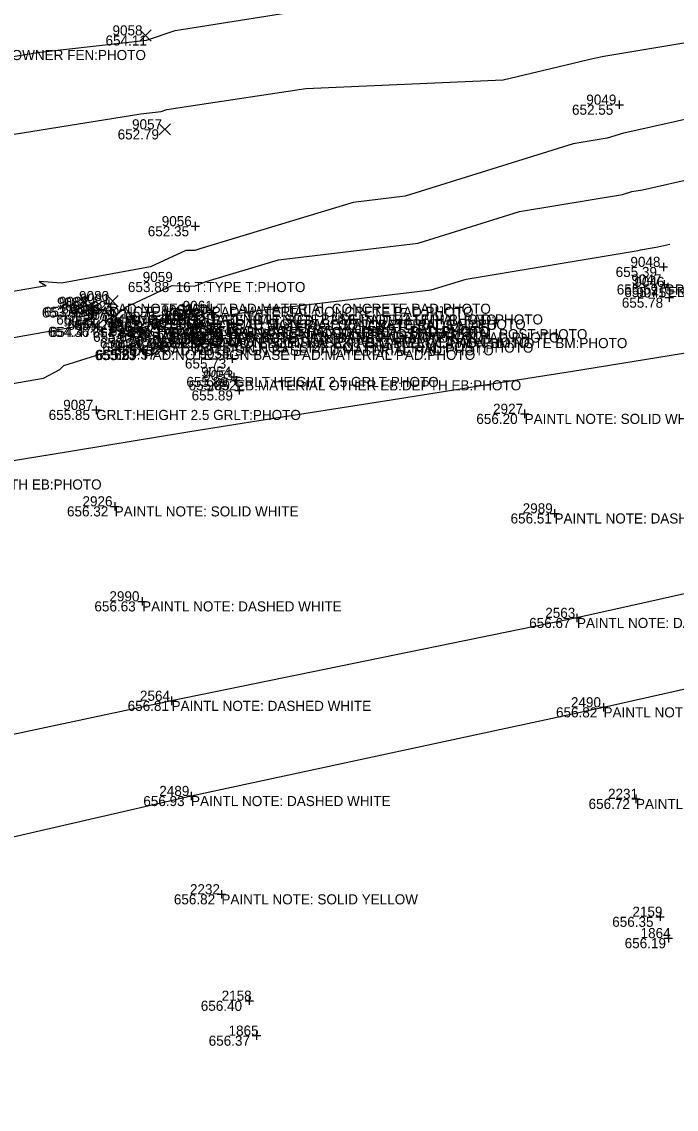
# Model space of a CAD drawing. Extents: x 2129350 to 2137777, y 657588 to 659885.
# Drawn here: x 2135850.3 to 2135928, y 659446.5 to 659575.7 of the extents above; entities that cross this region are included whole.
import ezdxf

# ---------------------------------------------------------------- set-up
doc = ezdxf.new("R2010")
doc.units = 0
for name, color, linetype in [('DT_X_Contour_Major', 7, 'Continuous'), ('DT_X_Contour_Minor', 7, 'Continuous'), ('PV_X_COP', 7, 'Continuous'), ('RD_X_Cells', 7, 'Continuous'), ('SV_X_Random_Point', 7, 'Continuous'), ('SV_X_Shot_Marker', 7, 'Continuous'), ('SV_X_Text_Comment', 7, 'Continuous'), ('SV_X_Text_Elevation', 7, 'Continuous'), ('SV_X_Text_Name', 7, 'Continuous')]:
    doc.layers.add(name, color=color, linetype=linetype)

msp = doc.modelspace()

# ---------------------------------------------------------------- linework, layer by layer
at = {"layer": 'DT_X_Contour_Major'}
for points in [[(2135848.96, 659532.65), (2135852.85, 659533.34), (2135854.76, 659534.37), (2135855.25, 659534.85), (2135863.22, 659537.35), (2135863.76, 659537.56), (2135864.01, 659537.33), (2135863.22, 659539.45), (2135864.33, 659539.22), (2135864.82, 659539.38), (2135866.16, 659539.93), (2135866.33, 659540.07), (2135866.49, 659540.15), (2135867.08, 659540.14), (2135870.76, 659540.7), (2135871.18, 659540.83), (2135872.85, 659541.26), (2135872.94, 659540.96), (2135873.19, 659540.56), (2135877.38, 659541.24), (2135898.9, 659543.81), (2135903.08, 659545.11), (2135923.5, 659548.5), (2135923.8, 659548.59), (2135925.86, 659548.93), (2135927.29, 659549.26)], [(2135873.42, 659538.52), (2135873.44, 659538.52), (2135873.45, 659538.5), (2135873.44, 659538.49), (2135873.42, 659538.52)]]:
    msp.add_lwpolyline(points, dxfattribs=at)
at = {"layer": 'DT_X_Contour_Minor'}
for points in [[(2135740.23, 659554.74), (2135752.63, 659556.79), (2135754.98, 659557.23), (2135767.96, 659558.84), (2135775.93, 659560.34), (2135800.46, 659563.99), (2135805.37, 659564.79), (2135817.17, 659566.56), (2135817.24, 659566.58), (2135819.34, 659566.79), (2135835.39, 659569.35), (2135852.41, 659572.08), (2135865.07, 659573.5), (2135868.47, 659574.64), (2135883.25, 659576.99), (2135908.34, 659580.76), (2135916.23, 659582.84), (2135921.51, 659582.97), (2135952.9, 659588.75)], [(2135745.38, 659543.89), (2135809.6, 659556.05), (2135814.38, 659556.76), (2135817.12, 659557.21), (2135818.06, 659557.31), (2135821.19, 659557.81), (2135864.39, 659564.75), (2135866.84, 659565.03), (2135867.5, 659565.25), (2135870.36, 659565.71), (2135884.01, 659567.75), (2135907.45, 659568.78), (2135918.27, 659571.34), (2135919.43, 659571.61), (2135932.75, 659573.82)], [(2135942.88, 659567.17), (2135922.17, 659562.51), (2135921.77, 659562.44), (2135919.84, 659561.84), (2135915.77, 659561.16), (2135895.82, 659554.96), (2135889.63, 659554.22), (2135871.4, 659548.7), (2135870.84, 659548.49), (2135869.74, 659548.5), (2135865.54, 659546.55), (2135854.98, 659544.61), (2135852.32, 659544.81), (2135853.14, 659544.31), (2135847.38, 659543.3)], [(2135848.17, 659537.97), (2135856.89, 659539.51), (2135858.75, 659540.51), (2135858.71, 659541.17), (2135858.71, 659541.29), (2135860.34, 659541.62), (2135860.77, 659541.79), (2135861.21, 659541.39), (2135861.49, 659540.91), (2135862.18, 659541.4), (2135862.62, 659541.77), (2135868.12, 659544.33), (2135870.8, 659544.28), (2135872.17, 659544.8), (2135880.77, 659547.4), (2135897.36, 659549.39), (2135909.42, 659553.13), (2135921.67, 659555.17), (2135922.78, 659555.52), (2135924.02, 659555.72), (2135935.92, 659558.4)], [(2135745.75, 659504.48), (2135757.03, 659506.6), (2135772.99, 659509.89), (2135776.86, 659510.64), (2135780.39, 659511.41), (2135793.11, 659513.97), (2135804.11, 659516.05), (2135807.64, 659516.75), (2135809.38, 659517.04), (2135824.87, 659519.56), (2135827.15, 659519.92), (2135847.52, 659523.28), (2135853.12, 659524.17), (2135853.14, 659524.17), (2135870.22, 659526.98), (2135879.2, 659528.4), (2135879.97, 659528.53), (2135893.39, 659530.64), (2135905.85, 659532.62), (2135915.72, 659534.17), (2135931.6, 659536.74)]]:
    msp.add_lwpolyline(points, dxfattribs=at)
at = {"layer": 'PV_X_COP'}
for points in [[(2136359.31, 659593.78), (2136309.46, 659585.92), (2136260.53, 659576.04), (2136210.8, 659566.61), (2136161.75, 659556.71), (2136112.4, 659546.93), (2136063.85, 659536.42), (2136014.78, 659526.2), (2135964.81, 659515.67), (2135916.24, 659504.84), (2135868.06, 659494.99), (2135818.67, 659484.5), (2135769.77, 659472.6), (2135720.59, 659462.09), (2135672.33, 659449.82), (2135623.94, 659437.59), (2135576.14, 659425.09), (2135527.35, 659412.34), (2135478.99, 659399.05)], [(2135482.21, 659388.12), (2135530.34, 659401.09), (2135578.79, 659413.34), (2135627.11, 659426.23), (2135675.26, 659438.52), (2135724.21, 659450.12), (2135773.35, 659461.44), (2135822.03, 659472.55), (2135870.37, 659483.68), (2135919.4, 659494.22), (2135968.26, 659505.22), (2136017.63, 659514.84), (2136066.84, 659525.26), (2136115.91, 659535.55), (2136164.93, 659545.45), (2136213.86, 659555.95), (2136262.67, 659564.74), (2136312.74, 659573.59)]]:
    msp.add_lwpolyline(points, dxfattribs=at)
at = {"layer": 'RD_X_Cells'}
for points in [[(2135870.8, 659538.16), (2135872.23, 659537.69), (2135873.35, 659538.68), (2135873.05, 659540.15), (2135871.62, 659540.63), (2135870.5, 659539.63), (2135870.8, 659538.16)], [(2135864.38, 659536.57), (2135865.8, 659536.09), (2135866.93, 659537.09), (2135866.63, 659538.56), (2135865.2, 659539.03), (2135864.08, 659538.04), (2135864.38, 659536.57)]]:
    msp.add_lwpolyline(points, dxfattribs=at)
at = {"layer": 'SV_X_Random_Point'}
for p, q in [((2135864.29, 659573.39), (2135865.62, 659574.72)), ((2135864.29, 659574.72), (2135865.62, 659573.39)), ((2135866.59, 659562.23), (2135867.92, 659563.57)), ((2135866.59, 659563.57), (2135867.92, 659562.23)), ((2135857.67, 659541.06), (2135859.01, 659542.4)), ((2135857.67, 659542.4), (2135859.01, 659541.06)), ((2135860.4, 659541.82), (2135861.73, 659543.15)), ((2135860.4, 659543.15), (2135861.73, 659541.82)), ((2135860.99, 659539.6), (2135862.33, 659540.94)), ((2135860.99, 659540.94), (2135862.33, 659539.6)), ((2135870.11, 659540.14), (2135871.44, 659541.47)), ((2135870.11, 659541.47), (2135871.44, 659540.14)), ((2135872.2, 659540.65), (2135873.53, 659541.98)), ((2135872.2, 659541.98), (2135873.53, 659540.65)), ((2135858.45, 659538.76), (2135859.78, 659540.1)), ((2135858.45, 659540.1), (2135859.78, 659538.76)), ((2135863.65, 659538.67), (2135864.98, 659540)), ((2135863.65, 659540), (2135864.98, 659538.67)), ((2135865.78, 659539.36), (2135867.11, 659540.69)), ((2135865.78, 659540.69), (2135867.11, 659539.36)), ((2135870.39, 659537.4), (2135871.72, 659538.74)), ((2135870.39, 659538.74), (2135871.72, 659537.4)), ((2135872.77, 659537.85), (2135874.11, 659539.19)), ((2135872.77, 659539.19), (2135874.11, 659537.85)), ((2135863.89, 659536), (2135865.22, 659537.33)), ((2135863.89, 659537.33), (2135865.22, 659536)), ((2135866.22, 659536.07), (2135867.56, 659537.4)), ((2135866.22, 659537.4), (2135867.56, 659536.07))]:
    msp.add_line(p, q, dxfattribs=at)
at = {"layer": 'SV_X_Shot_Marker'}
for p, q in [((2135920.77, 659565.83), (2135921.77, 659565.83)), ((2135921.27, 659566.33), (2135921.27, 659565.33)), ((2135921.27, 659565.83), (2135921.27, 659565.83)), ((2135870.37, 659551.39), (2135871.37, 659551.39)), ((2135870.87, 659551.89), (2135870.87, 659550.89)), ((2135870.87, 659551.39), (2135870.87, 659551.39)), ((2135926.01, 659546.55), (2135927.01, 659546.55)), ((2135926.51, 659547.05), (2135926.51, 659546.05)), ((2135926.51, 659546.55), (2135926.51, 659546.55)), ((2135926.62, 659544.97), (2135926.62, 659543.97)), ((2135926.12, 659544.47), (2135927.12, 659544.47)), ((2135926.55, 659544.16), (2135927.55, 659544.16)), ((2135926.62, 659544.47), (2135926.62, 659544.47)), ((2135927.05, 659544.66), (2135927.05, 659543.66)), ((2135927.05, 659544.16), (2135927.05, 659544.16)), ((2135858.56, 659542.31), (2135858.56, 659541.31)), ((2135860.62, 659542.68), (2135860.62, 659541.68)), ((2135926.7, 659542.9), (2135927.7, 659542.9)), ((2135927.2, 659543.4), (2135927.2, 659542.4)), ((2135927.2, 659542.9), (2135927.2, 659542.9)), ((2135858.06, 659541.81), (2135859.06, 659541.81)), ((2135858.56, 659541.81), (2135858.56, 659541.81)), ((2135860.12, 659542.18), (2135861.12, 659542.18)), ((2135860.62, 659542.18), (2135860.62, 659542.18)), ((2135872.29, 659540.91), (2135873.29, 659540.91)), ((2135872.79, 659541.41), (2135872.79, 659540.41)), ((2135872.79, 659540.91), (2135872.79, 659540.91)), ((2135859.24, 659539.92), (2135859.24, 659538.92)), ((2135860.86, 659540.27), (2135861.86, 659540.27)), ((2135861.36, 659540.77), (2135861.36, 659539.77)), ((2135861.36, 659540.27), (2135861.36, 659540.27)), ((2135866.39, 659540.03), (2135866.39, 659539.03)), ((2135870.23, 659540.32), (2135871.23, 659540.32)), ((2135870.73, 659540.82), (2135870.73, 659539.82)), ((2135870.73, 659540.32), (2135870.73, 659540.32)), ((2135858.74, 659539.42), (2135859.74, 659539.42)), ((2135859.24, 659539.42), (2135859.24, 659539.42)), ((2135863.89, 659538.84), (2135864.89, 659538.84)), ((2135864.39, 659539.34), (2135864.39, 659538.34)), ((2135864.39, 659538.84), (2135864.39, 659538.84)), ((2135865.89, 659539.53), (2135866.89, 659539.53)), ((2135866.39, 659539.53), (2135866.39, 659539.53)), ((2135871.18, 659538.67), (2135871.18, 659537.67)), ((2135872.93, 659538.76), (2135873.93, 659538.76)), ((2135873.43, 659539.26), (2135873.43, 659538.26)), ((2135873.43, 659538.76), (2135873.43, 659538.76)), ((2135864.74, 659537.2), (2135864.74, 659536.2)), ((2135866.44, 659537.24), (2135867.44, 659537.24)), ((2135866.94, 659537.74), (2135866.94, 659536.74)), ((2135866.94, 659537.24), (2135866.94, 659537.24)), ((2135870.68, 659538.17), (2135871.68, 659538.17)), ((2135871.18, 659538.17), (2135871.18, 659538.17)), ((2135864.24, 659536.7), (2135865.24, 659536.7)), ((2135864.74, 659536.7), (2135864.74, 659536.7)), ((2135875.27, 659536.17), (2135875.27, 659535.17)), ((2135874.77, 659535.67), (2135875.77, 659535.67)), ((2135875.27, 659535.67), (2135875.27, 659535.67)), ((2135874.97, 659533.48), (2135875.97, 659533.48)), ((2135875.47, 659533.98), (2135875.47, 659532.98)), ((2135875.47, 659533.48), (2135875.47, 659533.48)), ((2135875.73, 659533.58), (2135875.73, 659532.58)), ((2135875.23, 659533.08), (2135876.23, 659533.08)), ((2135875.59, 659531.88), (2135876.59, 659531.88)), ((2135875.73, 659533.08), (2135875.73, 659533.08)), ((2135876.09, 659532.38), (2135876.09, 659531.38)), ((2135876.09, 659531.88), (2135876.09, 659531.88)), ((2135858.59, 659529.56), (2135859.59, 659529.56)), ((2135859.09, 659530.06), (2135859.09, 659529.06)), ((2135859.09, 659529.56), (2135859.09, 659529.56)), ((2135910.02, 659529.59), (2135910.02, 659528.59)), ((2135909.52, 659529.09), (2135910.52, 659529.09)), ((2135910.02, 659529.09), (2135910.02, 659529.09)), ((2135860.8, 659518.1), (2135861.8, 659518.1)), ((2135861.3, 659518.6), (2135861.3, 659517.6)), ((2135861.3, 659518.1), (2135861.3, 659518.1)), ((2135913.57, 659517.76), (2135913.57, 659516.76)), ((2135913.07, 659517.26), (2135914.07, 659517.26)), ((2135913.57, 659517.26), (2135913.57, 659517.26)), ((2135864.56, 659507.31), (2135864.56, 659506.31)), ((2135864.06, 659506.81), (2135865.06, 659506.81)), ((2135864.56, 659506.81), (2135864.56, 659506.81)), ((2135915.74, 659504.84), (2135916.74, 659504.84)), ((2135916.24, 659505.34), (2135916.24, 659504.34)), ((2135916.24, 659504.84), (2135916.24, 659504.84)), ((2135867.56, 659494.99), (2135868.56, 659494.99)), ((2135868.06, 659495.49), (2135868.06, 659494.49)), ((2135868.06, 659494.99), (2135868.06, 659494.99)), ((2135919.4, 659494.72), (2135919.4, 659493.72)), ((2135918.9, 659494.22), (2135919.9, 659494.22)), ((2135919.4, 659494.22), (2135919.4, 659494.22)), ((2135870.37, 659484.18), (2135870.37, 659483.18)), ((2135869.87, 659483.68), (2135870.87, 659483.68)), ((2135870.37, 659483.68), (2135870.37, 659483.68)), ((2135922.75, 659483.34), (2135923.75, 659483.34)), ((2135923.25, 659483.84), (2135923.25, 659482.84)), ((2135923.25, 659483.34), (2135923.25, 659483.34)), ((2135873.98, 659472.5), (2135873.98, 659471.5)), ((2135873.48, 659472), (2135874.48, 659472)), ((2135873.98, 659472), (2135873.98, 659472)), ((2135925.61, 659469.33), (2135926.61, 659469.33)), ((2135926.11, 659469.83), (2135926.11, 659468.83)), ((2135926.11, 659469.33), (2135926.11, 659469.33)), ((2135927.11, 659467.29), (2135927.11, 659466.29)), ((2135926.61, 659466.79), (2135927.61, 659466.79)), ((2135927.11, 659466.79), (2135927.11, 659466.79)), ((2135877.3, 659459.85), (2135877.3, 659458.85)), ((2135876.8, 659459.35), (2135877.8, 659459.35)), ((2135877.3, 659459.35), (2135877.3, 659459.35)), ((2135878.15, 659455.7), (2135878.15, 659454.7)), ((2135877.65, 659455.2), (2135878.65, 659455.2)), ((2135878.15, 659455.2), (2135878.15, 659455.2))]:
    msp.add_line(p, q, dxfattribs=at)

# ---------------------------------------------------------------- texts
at = {"layer": 'DT_X_Contour_Major'}
msp.add_text('655', height=2.8, dxfattribs=at).set_placement((2135870.21, 659537.12))
at = {"layer": 'SV_X_Text_Comment'}
for s, p in [('FEN:TYPE TYPE CL FEN:HEIGHT FEN:OWNER FEN:PHOTO', (2135819.81, 659571.13)), ('16 T:TYPE T:PHOTO', (2135868.54, 659543.56)), ('GRLT:HEIGHT 2.5 GRLT:PHOTO', (2135926.62, 659543.27)), ('EB:MATERIAL OTHER EB:DEPTH EB:PHOTO', (2135927.05, 659542.96)), ('PAD:NOTE VAULT PAD:MATERIAL CONCRETE PAD:PHOTO', (2135858.56, 659540.61)), ('PAD:NOTE VAULT PAD:MATERIAL CONCRETE PAD:PHOTO', (2135860.62, 659540.98)), ('PAD:NOTE SIGN BASE PAD:MATERIAL PAD:PHOTO', (2135872.79, 659539.71)), ('UMH:NOTE1 SQUARE UMH:NOTE2 UMH:NOTE3 UMH:PHOTO', (2135859.98, 659539.69)), ('PAD:NOTE VAULT PAD:MATERIAL CONCRETE PAD:PHOTO', (2135861.36, 659539.07)), ('PAD:NOTE SIGN BASE PAD:MATERIAL PAD:PHOTO', (2135870.73, 659539.12)), ('4 PAD:NOTE VAULT PAD:MATERIAL CONCRETE PAD:PHOTO', (2135859.24, 659538.22)), ('4 PAD:NOTE SIGN BASE PAD:MATERIAL PAD:PHOTO', (2135864.39, 659537.64)), ('PAD:NOTE SIGN BASE PAD:MATERIAL PAD:PHOTO', (2135866.39, 659538.33)), ('POST:USE SIGN POST:SIZE POST:MATERIAL POST:PHOTO', (2135871.92, 659537.96)), ('4 PAD:NOTE SIGN BASE PAD:MATERIAL PAD:PHOTO', (2135873.43, 659537.56)), ('BM:DESCRIPTION BOLT NW EXIT SIG BM:LOCATION BM:NOTE BM:PHOTO', (2135865.17, 659536.9)), ('POST:USE SIGN POST:SIZE POST:MATERIAL POST:PHOTO', (2135865.5, 659536.36)), ('PAD:NOTE SIGN BASE PAD:MATERIAL PAD:PHOTO', (2135866.94, 659536.04)), ('PAD:NOTE SIGN BASE PAD:MATERIAL PAD:PHOTO', (2135871.18, 659536.97)), ('PAD:NOTE SIGN BASE PAD:MATERIAL PAD:PHOTO', (2135864.74, 659535.5)), ('GRLT:HEIGHT 2.5 GRLT:PHOTO', (2135875.47, 659532.28)), ('EB:MATERIAL OTHER EB:DEPTH EB:PHOTO', (2135875.73, 659531.88)), ('GRLT:HEIGHT 2.5 GRLT:PHOTO', (2135859.09, 659528.36)), ('PAINTL NOTE: SOLID WHITE', (2135910.02, 659527.89)), ('EB:MATERIAL OTHER EB:DEPTH EB:PHOTO', (2135825.86, 659520.1)), ('PAINTL NOTE: SOLID WHITE', (2135861.3, 659516.9)), ('PAINTL NOTE: DASHED WHITE', (2135913.57, 659516.06)), ('PAINTL NOTE: DASHED WHITE', (2135864.56, 659505.61)), ('PAINTL NOTE: DASHED WHITE', (2135916.24, 659503.64)), ('PAINTL NOTE: DASHED WHITE', (2135868.06, 659493.79)), ('PAINTL NOTE: DASHED WHITE', (2135919.4, 659493.02)), ('PAINTL NOTE: DASHED WHITE', (2135870.37, 659482.48)), ('PAINTL NOTE: SOLID YELLOW', (2135923.25, 659482.14)), ('PAINTL NOTE: SOLID YELLOW', (2135873.98, 659470.8))]:
    msp.add_text(s, height=1.2, dxfattribs=at).set_placement(p)
at = {"layer": 'SV_X_Text_Elevation'}
for s, p in [('654.11', (2135860.21, 659572.86)), ('652.55', (2135915.65, 659564.63)), ('652.79', (2135861.65, 659561.7)), ('652.35', (2135865.23, 659550.19)), ('655.39', (2135920.84, 659545.35)), ('653.88', (2135862.87, 659543.56)), ('655.59', (2135920.97, 659543.27)), ('655.71', (2135921.86, 659542.96)), ('653.62', (2135855.4, 659541.29)), ('655.78', (2135921.57, 659541.7)), ('653.68', (2135852.65, 659540.53)), ('653.92', (2135852.89, 659540.61)), ('653.93', (2135854.95, 659540.98)), ('655.72', (2135867.18, 659539.71)), ('654.93', (2135867.2, 659540.12)), ('654.22', (2135854.36, 659539.69)), ('654.47', (2135855.7, 659539.07)), ('654.21', (2135856.46, 659539.07)), ('655.07', (2135860.69, 659538.82)), ('654.87', (2135865.12, 659539.6)), ('655.71', (2135865.55, 659539.12)), ('654.36', (2135853.37, 659538.23)), ('654.47', (2135853.58, 659538.22)), ('654.84', (2135858.67, 659538.14)), ('655.67', (2135858.73, 659537.64)), ('655.65', (2135860.73, 659538.33)), ('655.63', (2135866.27, 659537.96)), ('655.03', (2135867.69, 659537.32)), ('655.71', (2135868.24, 659537.56)), ('656.23', (2135859.53, 659536.9)), ('655.67', (2135859.84, 659536.36)), ('655.67', (2135861.28, 659536.04)), ('655.32', (2135865.4, 659536.87)), ('655.71', (2135865.99, 659536.97)), ('655.23', (2135858.93, 659535.47)), ('655.67', (2135859.08, 659535.5)), ('655.37', (2135861.23, 659535.54)), ('655.73', (2135869.65, 659534.47)), ('655.89', (2135869.82, 659532.28)), ('655.89', (2135870.08, 659531.88)), ('655.89', (2135870.44, 659530.68)), ('655.85', (2135853.45, 659528.36)), ('656.20', (2135904.28, 659527.89)), ('656.32', (2135855.63, 659516.9)), ('656.51', (2135908.35, 659516.06)), ('656.63', (2135858.89, 659505.61)), ('656.67', (2135910.56, 659503.64)), ('656.81', (2135862.84, 659493.79)), ('656.82', (2135913.75, 659493.02)), ('656.93', (2135864.7, 659482.48)), ('656.72', (2135917.62, 659482.14)), ('656.82', (2135868.33, 659470.8)), ('656.35', (2135920.43, 659468.13)), ('656.19', (2135921.91, 659465.59)), ('656.40', (2135871.53, 659458.15)), ('656.37', (2135872.47, 659454))]:
    msp.add_text(s, height=1.2, dxfattribs=at).set_placement(p)
at = {"layer": 'SV_X_Text_Name'}
for s, p in [('9058', (2135861.04, 659574.06)), ('9049', (2135917.35, 659565.83)), ('9057', (2135863.36, 659562.9)), ('9056', (2135866.89, 659551.39)), ('9048', (2135922.59, 659546.55)), ('9059', (2135864.63, 659544.76)), ('9047', (2135922.71, 659544.47)), ('9046', (2135923.06, 659544.16)), ('9080', (2135857.06, 659542.49)), ('9045', (2135923.29, 659542.9)), ('9083', (2135854.44, 659541.73)), ('9082', (2135854.67, 659541.81)), ('9081', (2135857.16, 659542.18)), ('9061', (2135869.38, 659541.32)), ('9086', (2135856, 659540.89)), ('9078', (2135857.47, 659540.27)), ('9079', (2135857.77, 659540.27)), ('9075', (2135862.56, 659540.02)), ('9063', (2135866.81, 659540.32)), ('9062', (2135866.86, 659540.8)), ('9060', (2135868.76, 659540.91)), ('9084', (2135855.22, 659539.43)), ('9085', (2135855.33, 659539.42)), ('9076', (2135860.36, 659539.34)), ('9077', (2135860.51, 659538.84)), ('9074', (2135862.52, 659539.53)), ('9068', (2135867.99, 659539.16)), ('9066', (2135869.44, 659538.52)), ('9067', (2135869.51, 659538.76)), ('9069', (2135861.57, 659537.56)), ('313', (2135862.9, 659538.1)), ('9073', (2135863.06, 659537.24)), ('9065', (2135867.13, 659538.07)), ('9064', (2135867.27, 659538.17)), ('9070', (2135860.75, 659536.7)), ('9071', (2135861.1, 659536.67)), ('9072', (2135863.02, 659536.74)), ('9055', (2135871.37, 659535.67)), ('9054', (2135871.58, 659533.48)), ('9053', (2135871.82, 659533.08)), ('9052', (2135872.2, 659531.88)), ('9087', (2135855.18, 659529.56)), ('2927', (2135906.27, 659529.09)), ('2926', (2135857.47, 659518.1)), ('2989', (2135909.79, 659517.26)), ('2990', (2135860.67, 659506.81)), ('2563', (2135912.47, 659504.84)), ('2564', (2135864.3, 659494.99)), ('2490', (2135915.52, 659494.22)), ('2489', (2135866.6, 659483.68)), ('2231', (2135919.93, 659483.34)), ('2232', (2135870.24, 659472)), ('2159', (2135922.83, 659469.33)), ('1864', (2135923.8, 659466.79)), ('2158', (2135874.01, 659459.35)), ('1865', (2135874.83, 659455.2))]:
    msp.add_text(s, height=1.2, dxfattribs=at).set_placement(p)

doc.saveas('drawing.dxf')
